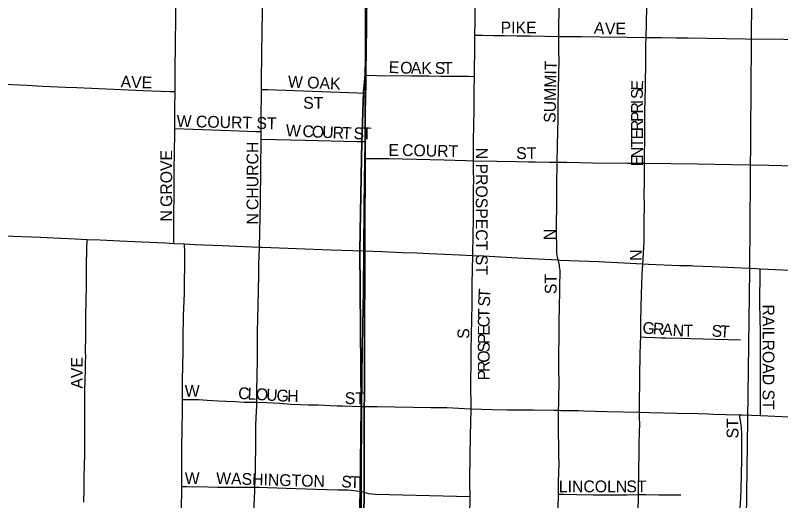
# Model space of a CAD drawing. Extents: x 1443599 to 1910620, y 1028088 to 1361369.
# Drawn here: x 1651111 to 1654352, y 1230439 to 1232496 of the extents above; entities that cross this region are included whole.
import ezdxf

# ---------------------------------------------------------------- set-up
doc = ezdxf.new("R2010")
doc.units = 0
for name, color, linetype in [('GM_X_City_Street', 7, 'Continuous'), ('GM_X_City_Street_Text', 7, 'Continuous'), ('GM_X_Rail_Line', 7, 'Continuous'), ('GM_X_Section', 7, 'Continuous'), ('GM_X_State_Route', 7, 'Continuous'), ('GM_X_Township', 7, 'Continuous')]:
    doc.layers.add(name, color=color, linetype=linetype)

msp = doc.modelspace()

# ---------------------------------------------------------------- linework, layer by layer
at = {"layer": 'GM_X_City_Street'}
for points in [[(1653056.9, 1232412.2), (1653057.6, 1232467.3), (1653057.7, 1232502.7), (1653057.8, 1232542.2), (1653057.8, 1232568.5), (1653058.3, 1232617.8), (1653059, 1232670.8), (1653059.9, 1232756.2)], [(1653412.9, 1232406.9), (1653413.1, 1232443.6), (1653413.1, 1232463.2), (1653413.3, 1232500.6), (1653413.8, 1232525.8), (1653414.5, 1232555.8), (1653415.2, 1232583.8), (1653415, 1232619.7), (1653414.9, 1232677.3), (1653415.2, 1232703.1), (1653415.3, 1232714.6), (1653415.6, 1232741.6)], [(1653782.1, 1232402.6), (1653783.4, 1232459.1), (1653784.5, 1232534.9), (1653784.9, 1232584.7), (1653785, 1232592.6), (1653785.1, 1232615.9), (1653785.7, 1232675.8), (1653785.9, 1232688.5), (1653786.2, 1232704.1), (1653786.3, 1232718.5), (1653786.6, 1232727.4)], [(1651787.3, 1232172.7), (1651787.8, 1232263.3), (1651789.5, 1232373), (1651791.3, 1232487.8), (1651794, 1232705.8)], [(1652153.2, 1232182.3), (1652153.4, 1232217.3), (1652155.4, 1232333.3), (1652157.6, 1232516.2), (1652158.9, 1232666.8), (1652159.2, 1232693.4)], [(1653055.1, 1232237.5), (1653055.7, 1232282.1), (1653056.2, 1232329.9), (1653056.9, 1232412.2)], [(1653056.9, 1232412.2), (1653089.6, 1232411.7), (1653135.4, 1232411), (1653182.6, 1232410.3), (1653236, 1232409.5), (1653291.4, 1232408.7), (1653352.6, 1232407.8), (1653412.9, 1232406.9)], [(1653405.1, 1231873.8), (1653407.4, 1231944.1), (1653408.3, 1232001.6), (1653409.3, 1232061.9), (1653410.2, 1232118.5), (1653411.3, 1232181.1), (1653412.4, 1232249), (1653413.3, 1232300.8), (1653413.1, 1232349.2), (1653413, 1232390.4), (1653412.9, 1232406.9)], [(1653412.9, 1232406.9), (1653424.7, 1232406.8), (1653506.9, 1232406.5), (1653587.3, 1232405.3), (1653701.2, 1232403.3), (1653782.1, 1232402.6)], [(1653775.6, 1231869.2), (1653775.7, 1231885.8), (1653775.7, 1231898.4), (1653775.7, 1231923.7), (1653776, 1231948.9), (1653776.6, 1231988.2), (1653776.4, 1231999.6), (1653776.4, 1232015.2), (1653776.5, 1232034), (1653777.2, 1232090.6), (1653778.1, 1232139.4), (1653778.8, 1232191.9), (1653780.5, 1232309.2), (1653781.3, 1232371.3), (1653782.1, 1232402.6)], [(1653782.1, 1232402.6), (1653798.2, 1232402.6), (1653813.9, 1232402.6), (1653829.5, 1232402.8), (1653846, 1232402.3), (1653911.1, 1232401.4), (1653960.3, 1232400.6), (1654203.6, 1232396.7), (1654365.3, 1232395.6), (1654462.9, 1232394.2), (1654611.1, 1232392), (1654662.8, 1232391.2)], [(1652596.7, 1232242.2), (1652641.7, 1232241.7), (1652790.3, 1232240), (1652821.7, 1232239.7), (1652861.9, 1232239.3), (1652912.3, 1232238.8), (1652953.9, 1232238.5), (1652999.1, 1232238.1), (1653031.2, 1232237.8), (1653055.1, 1232237.5)], [(1653050.6, 1231880), (1653050.9, 1231924.6), (1653051.3, 1231959.3), (1653052.9, 1232036.4), (1653054.1, 1232090.5), (1653054.5, 1232156), (1653054.3, 1232182.1), (1653055, 1232229.6), (1653055.1, 1232237.5)], [(1651041.8, 1232205.2), (1651065.1, 1232204.2), (1651161.1, 1232199.8), (1651225.4, 1232196), (1651323.1, 1232192.3), (1651371.7, 1232189.9), (1651651.6, 1232177.7), (1651728.3, 1232174.3), (1651764.6, 1232173.3), (1651787.3, 1232172.7)], [(1651786.3, 1232016.1), (1651786.9, 1232099.4), (1651787.3, 1232172.7)], [(1652151.9, 1232003.7), (1652152.2, 1232050), (1652153.2, 1232182.3)], [(1652153.2, 1232182.3), (1652179.4, 1232181.4), (1652559.6, 1232167.2), (1652595.8, 1232165.8)], [(1651782.2, 1231528.3), (1651782.4, 1231553.6), (1651784, 1231836.9), (1651786.2, 1231996.7), (1651786.3, 1232016.1)], [(1651786.3, 1232016.1), (1651824, 1232014.7), (1652022.5, 1232007.4), (1652128.1, 1232004.4), (1652151.9, 1232003.7)], [(1652151.5, 1231971.5), (1652151.9, 1232003.7)], [(1652145.3, 1231511.9), (1652148.9, 1231704.9), (1652150.8, 1231847.5), (1652151.5, 1231971.5)], [(1652151.5, 1231971.5), (1652337.9, 1231967.1), (1652556.6, 1231961.9), (1652592.1, 1231961)], [(1652591, 1231888.8), (1652630.1, 1231889.3), (1652655.9, 1231889.6), (1652692.7, 1231888.8), (1652750.9, 1231887.6), (1652926.3, 1231883.2), (1653018.3, 1231880.9), (1653050.6, 1231880)], [(1653047.9, 1231476.9), (1653048.4, 1231492.2), (1653050.2, 1231553.3), (1653050.5, 1231641.5), (1653051.3, 1231728.7), (1653051.6, 1231761.6), (1653051.9, 1231798.3), (1653050.9, 1231837.3), (1653050.6, 1231880)], [(1653050.6, 1231880), (1653150.1, 1231877.6), (1653233.8, 1231876.2), (1653284.2, 1231875.5), (1653312.8, 1231875.1), (1653372.7, 1231874.2), (1653405.1, 1231873.8)], [(1653410.1, 1231458.3), (1653406.2, 1231473.2), (1653404.8, 1231479.4), (1653404, 1231485.5), (1653403.3, 1231491.2), (1653403.3, 1231521.3), (1653403.2, 1231564.3), (1653403.1, 1231630.3), (1653403.5, 1231669), (1653403.8, 1231717.9), (1653404.4, 1231790.9), (1653405, 1231858), (1653405.1, 1231873.8)], [(1653405.1, 1231873.8), (1653445.7, 1231873.2), (1653555.6, 1231871.6), (1653703.4, 1231869.9), (1653775.6, 1231869.2)], [(1653767.6, 1231442), (1653773.6, 1231535.6), (1653774, 1231569.5), (1653774, 1231594.3), (1653774, 1231642.6), (1653774.7, 1231671.7), (1653775.2, 1231697.6), (1653774.8, 1231707.1), (1653774.4, 1231719.8), (1653774.2, 1231726.3), (1653774.2, 1231745.1), (1653774.8, 1231780.4), (1653775.5, 1231821.5), (1653775.6, 1231831), (1653775.6, 1231869.2)], [(1653775.6, 1231869.2), (1653999.9, 1231867.2), (1654144.9, 1231864.1), (1654302.1, 1231860.8), (1654465.4, 1231857.3), (1654534.1, 1231856.3), (1654564.7, 1231855.8)], [(1651401.5, 1230432.4), (1651402.8, 1230486.4), (1651402.8, 1230502.7), (1651402.6, 1230536.1), (1651404.2, 1230592.6), (1651404.6, 1230633.6), (1651404.8, 1230674.6), (1651405.1, 1230732.1), (1651404.9, 1230756.5), (1651405.5, 1230780.6), (1651405.2, 1230814.1), (1651405.9, 1230836.9), (1651405.2, 1230861), (1651405.7, 1230908), (1651406.8, 1230948.4), (1651408.2, 1230997.1), (1651408.1, 1231012.9), (1651408.5, 1231021.3), (1651408.9, 1231054), (1651408.1, 1231068.9), (1651408.1, 1231085.4), (1651409.6, 1231122.6), (1651410, 1231138.5), (1651409.8, 1231178.9), (1651409.1, 1231203.5), (1651409.4, 1231236), (1651411.3, 1231276.9), (1651411.1, 1231300.3), (1651412, 1231340.4), (1651412.4, 1231356.6), (1651412.3, 1231380.7), (1651412.6, 1231397), (1651413, 1231437.9), (1651414.3, 1231503.6), (1651415.1, 1231545.2)], [(1651818.8, 1230868.6), (1651819.4, 1230949.8), (1651822.2, 1231072), (1651822.2, 1231119.9), (1651822, 1231135.9), (1651822.2, 1231151.8), (1651822.5, 1231199.8), (1651823.1, 1231222.6), (1651824.4, 1231254), (1651826.9, 1231319.1), (1651826.9, 1231351), (1651826.9, 1231375.1), (1651828.8, 1231425.9), (1651828.2, 1231491.1), (1651827.8, 1231526.2)], [(1652133.6, 1230856.6), (1652133.6, 1230889.3), (1652133.6, 1230919.7), (1652134.4, 1230955.3), (1652135.3, 1230983.2), (1652136.1, 1231024), (1652136.4, 1231056.7), (1652136.1, 1231081.1), (1652135.9, 1231105.2), (1652136, 1231121.5), (1652136.4, 1231154.4), (1652137.8, 1231209.8), (1652140.5, 1231326), (1652142.3, 1231399.9), (1652142.3, 1231441), (1652145.3, 1231511.9)], [(1653041.1, 1230828.8), (1653040.5, 1230939.4), (1653040.8, 1231025), (1653041.3, 1231077.6), (1653044.8, 1231271.5), (1653045.3, 1231320.6), (1653045.8, 1231360), (1653047.9, 1231476.9)], [(1653411.5, 1230822.2), (1653412, 1230848.4), (1653412.9, 1230888.2), (1653413.8, 1230924.7), (1653413.4, 1230953.4), (1653413.1, 1230983), (1653412.7, 1231012), (1653413, 1231066.8), (1653413.4, 1231126.7), (1653413.7, 1231167.6), (1653414.4, 1231210.5), (1653415, 1231247.6), (1653415.7, 1231283.1), (1653416, 1231303.3), (1653416.6, 1231336.7), (1653417, 1231357.3), (1653417.9, 1231400.3), (1653417.7, 1231414.4), (1653417.1, 1231423), (1653415.9, 1231431.2), (1653414.8, 1231436.9), (1653413.4, 1231444.1), (1653410.1, 1231458.3)], [(1653759.5, 1231132.9), (1653759, 1231160.2), (1653760.3, 1231205.4), (1653761.2, 1231252.3), (1653762.4, 1231318.7), (1653763.3, 1231352.6), (1653765.4, 1231400.6), (1653767.6, 1231442)], [(1654266.3, 1230799.8), (1654266.1, 1230844.6), (1654266, 1230891.8), (1654266.6, 1231144.2), (1654265.3, 1231221.1), (1654263.9, 1231266.7), (1654264.5, 1231420.3)], [(1653754, 1230814.3), (1653753.5, 1230863.2), (1653754.8, 1230939.2), (1653755.6, 1230971.3), (1653757.4, 1231053.8), (1653758.6, 1231107.7), (1653759.5, 1231132.9)], [(1653759.5, 1231132.9), (1653778, 1231131.7), (1653818.8, 1231130.4), (1653845.3, 1231129.6), (1653865.3, 1231128.7), (1653933.5, 1231127.4), (1653971.7, 1231126.6), (1654075.5, 1231123.2), (1654128.9, 1231122.9), (1654181.9, 1231121)], [(1651815.8, 1230498.7), (1651815.7, 1230512.4), (1651815.8, 1230552.4), (1651815.6, 1230593), (1651816, 1230633.2), (1651816.6, 1230681.5), (1651817.4, 1230721.9), (1651819.1, 1230835.9), (1651818.8, 1230868.4), (1651818.8, 1230868.6)], [(1651818.8, 1230868.6), (1651839.6, 1230868.6), (1651852.7, 1230868.6), (1651885.9, 1230867.3), (1651923, 1230865.4), (1651970, 1230862.8), (1652003.2, 1230860.8), (1652041.6, 1230859.5), (1652080.3, 1230857.4), (1652104.9, 1230857), (1652133.6, 1230856.6)], [(1652125.8, 1230495.9), (1652126.8, 1230525.4), (1652127.7, 1230574), (1652128.5, 1230609.7), (1652129.4, 1230648.8), (1652129.7, 1230731.8), (1652129.5, 1230756.7), (1652131, 1230791.2), (1652131.9, 1230815.5), (1652133.6, 1230842.5), (1652133.6, 1230856.6)], [(1652133.6, 1230856.6), (1652175.8, 1230855.7), (1652229.2, 1230852.5), (1652278.1, 1230848.9), (1652318.7, 1230846.3), (1652350.9, 1230844.7), (1652393.4, 1230844.7), (1652472.5, 1230841.5), (1652497, 1230841.2), (1652537.5, 1230839.9), (1652578.5, 1230838.6)], [(1652578.5, 1230838.6), (1652643.7, 1230837.8), (1652717.2, 1230836.8), (1652795.3, 1230835.8), (1652870.8, 1230834.8), (1652938.5, 1230833.9), (1652989.5, 1230831.4), (1653041.1, 1230828.8)], [(1653036.3, 1230456.5), (1653035.8, 1230512.2), (1653036.1, 1230534.9), (1653037.5, 1230626.5), (1653038.6, 1230715.1), (1653039.3, 1230770.8), (1653041.1, 1230828.8)], [(1653041.1, 1230828.8), (1653129, 1230826.3), (1653194.1, 1230824.6), (1653245.3, 1230824.7), (1653305.3, 1230823.8), (1653390.9, 1230822.8), (1653411.5, 1230822.2)], [(1653410.8, 1230466.9), (1653411.1, 1230489.5), (1653411.6, 1230517.6), (1653412.2, 1230559.5), (1653413.8, 1230593.4), (1653412.2, 1230635.3), (1653412, 1230674.5), (1653411.7, 1230722.8), (1653411.4, 1230771.5), (1653411.2, 1230808.6), (1653411.5, 1230822.2)], [(1653411.5, 1230822.2), (1653420.4, 1230822), (1653462.8, 1230821.6), (1653495.4, 1230820.9), (1653518.4, 1230820.1), (1653616.8, 1230817.1), (1653754, 1230814.3)], [(1653749.9, 1230464.7), (1653750.3, 1230491.2), (1653750.7, 1230542.4), (1653751.5, 1230565.9), (1653751.5, 1230591.5), (1653752.4, 1230618), (1653753.3, 1230682.2), (1653754.1, 1230729.2), (1653754.9, 1230763.9), (1653754.5, 1230791.1), (1653754, 1230814.3)], [(1653754, 1230814.3), (1653796.9, 1230813.6), (1653914.1, 1230809.9), (1654004.2, 1230808.2), (1654045.7, 1230807.1), (1654067.3, 1230806.1), (1654119.5, 1230804.9), (1654177.5, 1230802.8)], [(1654153.7, 1229709.8), (1654154.4, 1229743.3), (1654157.3, 1229881.5), (1654163.3, 1230078.2), (1654169.8, 1230189.5), (1654170.3, 1230264.9), (1654171.2, 1230291.1), (1654176, 1230359.7), (1654181.8, 1230425), (1654184.6, 1230484), (1654187.3, 1230615.1), (1654187.6, 1230723.4), (1654185.7, 1230749.5), (1654181.2, 1230778.6), (1654177.5, 1230802.8)], [(1654177.5, 1230802.8), (1654189.9, 1230802.4), (1654266.3, 1230799.8)], [(1654266.3, 1230799.8), (1654389.4, 1230794.7), (1654482.8, 1230792.6), (1654566.8, 1230791)], [(1651813.2, 1230209.1), (1651812.9, 1230231), (1651812.2, 1230281.7), (1651812.5, 1230313.7), (1651813.5, 1230360.7), (1651814.3, 1230390.1), (1651814.5, 1230397), (1651815, 1230418.3), (1651816, 1230472.1), (1651815.8, 1230498.7)], [(1651815.8, 1230498.7), (1651837.3, 1230498.6), (1651862.1, 1230498.5), (1651885.2, 1230499.1), (1651925.9, 1230498.4), (1651967.6, 1230497.1), (1651998.8, 1230497.1), (1652035.3, 1230497.1), (1652084.2, 1230495.9), (1652125.8, 1230495.9)], [(1652120.5, 1230197.7), (1652121.7, 1230220), (1652121.7, 1230237), (1652122.4, 1230255.9), (1652122.3, 1230279.3), (1652121.7, 1230310.9), (1652122.5, 1230352.6), (1652122.5, 1230383.8), (1652123, 1230414.7), (1652124.3, 1230449.8), (1652125.1, 1230477.7), (1652125.8, 1230495.9)], [(1652125.8, 1230495.9), (1652144.8, 1230495.9), (1652178.7, 1230494.7), (1652300.4, 1230491.4), (1652382.5, 1230488.6), (1652477.8, 1230485.8), (1652503.4, 1230485.7), (1652520, 1230484.6), (1652533.3, 1230483.8), (1652576.2, 1230478.5)], [(1652576.2, 1230478.5), (1652606.8, 1230470.1), (1652622, 1230467.5), (1652636.6, 1230466.5), (1653036.3, 1230456.5)], [(1653023.8, 1229752.7), (1653024.7, 1229787.9), (1653027.1, 1229881.6), (1653027.3, 1229910.6), (1653027.6, 1229936.4), (1653027.9, 1229962.3), (1653028, 1230022.5), (1653027.9, 1230075.9), (1653031.6, 1230187.2), (1653032.9, 1230249.3), (1653035.1, 1230302.4), (1653035.7, 1230350.7), (1653035.9, 1230373.4), (1653036.3, 1230456.5)], [(1653408.9, 1230107.4), (1653409.2, 1230127.2), (1653409.3, 1230186.8), (1653409.4, 1230234), (1653409.5, 1230273.3), (1653409.7, 1230308.2), (1653409.9, 1230361.7), (1653410.1, 1230396.7), (1653410.2, 1230422.9), (1653410.6, 1230452.9), (1653410.8, 1230466.9)], [(1653410.8, 1230466.9), (1653433, 1230466.5), (1653488.6, 1230465.7), (1653557.5, 1230464.2), (1653649.3, 1230464.3), (1653701.9, 1230464.5), (1653749.9, 1230464.7)], [(1653745.4, 1230097.3), (1653745.7, 1230120.3), (1653746.5, 1230153.3), (1653746.5, 1230176.3), (1653746.1, 1230212.8), (1653746.7, 1230243.4), (1653747.1, 1230274.7), (1653747.5, 1230293.4), (1653748.8, 1230359.8), (1653748.8, 1230388.9), (1653748.8, 1230411.5), (1653749.4, 1230438.2), (1653749.9, 1230464.7)], [(1653749.9, 1230464.7), (1653780.7, 1230464.8), (1653836.3, 1230464.1), (1653862.1, 1230464.4), (1653872.1, 1230464.5), (1653883.7, 1230464.3), (1653905.9, 1230463.9), (1653929.4, 1230463.3)]]:
    msp.add_lwpolyline(points, dxfattribs=at)
at = {"layer": 'GM_X_Rail_Line'}
for points in [[(1654220.8, 1231418.9), (1654236.4, 1233539.3), (1654270.1, 1236074.2), (1654276.9, 1236772), (1654310.6, 1237189.9), (1654367.9, 1237550.6), (1654455.5, 1237924.8), (1654590.2, 1238406.8), (1654839.6, 1239121.4), (1655449.5, 1240557.4), (1657104, 1244484.4), (1658199.2, 1247090.1), (1659800.4, 1250891.3), (1661203.3, 1254236.1), (1663242.8, 1258965.7), (1665158.7, 1263448), (1667019, 1267880.8), (1668836, 1272196.2), (1670832.2, 1276882.5), (1673070.7, 1282163.3), (1674156.6, 1284774.9), (1679354.9, 1297108.6), (1680694.3, 1300303.8)], [(1653422.3, 1187382.1), (1653486.6, 1194668.7), (1653543.3, 1201447.8), (1653624.5, 1208390), (1653686.5, 1213883.3), (1653700.4, 1216254.3), (1653748.8, 1223261.5), (1653782.8, 1225132.4), (1653807.3, 1225844.8), (1653831.2, 1226150), (1653902.6, 1226760.6), (1654109.2, 1228858.3), (1654149, 1229281), (1654189.7, 1229712.5), (1654201, 1230000), (1654206.7, 1230284.6), (1654220.8, 1231414.3)], [(1654220.8, 1231414.3), (1654220.8, 1231418.9)]]:
    msp.add_lwpolyline(points, dxfattribs=at)
at = {"layer": 'GM_X_Section'}
for points in [[(1647351.7, 1235696.1), (1652601.3, 1235495), (1652604.1, 1235400.9), (1652586.1, 1230207.6), (1648582.3, 1230356), (1647258, 1230369.4)], [(1652604.1, 1235400.9), (1658278.7, 1235264.2), (1658343.9, 1230008.1), (1652586.7, 1230105.6), (1652586.1, 1230207.6)]]:
    msp.add_lwpolyline(points, close=True, dxfattribs=at)
at = {"layer": 'GM_X_State_Route'}
for points in [[(1652587.2, 1231496.5), (1652588, 1231687.9), (1652591, 1231888.8), (1652591.8, 1231942.3), (1652592.1, 1231961), (1652595.8, 1232165.8), (1652596.2, 1232188.3), (1652596.7, 1232242.2), (1652597.7, 1232360.6), (1652599, 1232434.4), (1652599.9, 1232491.8), (1652600.5, 1232553.7)], [(1651827.8, 1231526.2), (1651782.2, 1231528.3), (1651748.6, 1231529.9), (1651647.9, 1231534.5), (1651554.1, 1231538.8), (1651470.8, 1231542.7), (1651415.1, 1231545.2), (1651363.9, 1231547.6), (1651274.3, 1231551.7), (1651217, 1231554.5), (1651102.3, 1231559.3), (1651032.9, 1231562.2), (1650970.5, 1231564.8), (1650896.7, 1231567.9), (1650792.1, 1231572.3), (1650767.8, 1231573.2), (1650763.3, 1231573.4)], [(1652155.8, 1231511.6), (1652145.3, 1231511.9), (1651987.2, 1231519.4), (1651872.5, 1231524.1), (1651827.8, 1231526.2)], [(1652587.2, 1231496.5), (1652446.6, 1231501.4), (1652155.8, 1231511.6)], [(1652574.1, 1230174.5), (1652576.7, 1230424.3), (1652576.2, 1230478.5), (1652576.4, 1230580.3), (1652577.9, 1230777.6), (1652578.5, 1230838.6), (1652580.8, 1231081.5), (1652582.1, 1231180.1), (1652585.9, 1231331.9), (1652587.2, 1231496.5)], [(1653089.9, 1231474.9), (1653047.9, 1231476.9), (1652992.5, 1231480.2), (1652864.3, 1231485.4), (1652811, 1231487.5), (1652748.2, 1231490.1), (1652665.4, 1231493.4), (1652587.2, 1231496.5)], [(1653984.4, 1231433.4), (1653972.8, 1231433.9), (1653923.5, 1231435.1), (1653792.8, 1231440.5), (1653767.6, 1231442), (1653580.5, 1231450.8), (1653417.1, 1231457.6), (1653410.1, 1231458.3), (1653237.6, 1231467), (1653093.6, 1231474.8), (1653089.9, 1231474.9)], [(1654248.7, 1231421.2), (1654125.6, 1231428.1), (1654061.3, 1231430.5), (1653984.4, 1231433.4)], [(1655025.2, 1231381.6), (1654977.8, 1231383.7), (1654904.4, 1231387.1), (1654814.7, 1231392.2), (1654742.2, 1231396.3), (1654650.4, 1231401.4), (1654571.5, 1231405.9), (1654456.8, 1231411.7), (1654264.5, 1231420.3), (1654248.7, 1231421.2)]]:
    msp.add_lwpolyline(points, dxfattribs=at)
at = {"layer": 'GM_X_Township'}
for points in [[(1652538.1, 1228005.5), (1652540.7, 1228239.8), (1652546.5, 1228545.7), (1652548.9, 1228659.7), (1652550.1, 1228845), (1652553.7, 1229153.5), (1652558.2, 1229369.3), (1652563.6, 1229674.9), (1652564.7, 1229763.1), (1652563.9, 1230177.7), (1652571.5, 1230479.1), (1652574.8, 1230837.2), (1652569.3, 1231498.9), (1652577.2, 1231891.5), (1652578.8, 1231958.5), (1652586, 1232170.2), (1652591.7, 1232244.4), (1652600.2, 1232680.7)], [(1652600.2, 1232680.7), (1652591.7, 1232244.4), (1652586, 1232170.2), (1652578.8, 1231958.5), (1652577.2, 1231891.5), (1652569.3, 1231498.9), (1652574.8, 1230837.2), (1652571.5, 1230479.1), (1652563.9, 1230177.7), (1652564.7, 1229763.1), (1652563.6, 1229674.9), (1652558.2, 1229369.3), (1652553.7, 1229153.5), (1652550.1, 1228845), (1652548.9, 1228659.7), (1652546.5, 1228545.7), (1652540.7, 1228239.8), (1652538.1, 1228005.5)]]:
    msp.add_lwpolyline(points, dxfattribs=at)

# ---------------------------------------------------------------- texts
at = {"layer": 'GM_X_City_Street_Text'}
for s, rotation, p in [('PIKE', 0, (1653166, 1232419.5)), ('A', 355.2073, (1653559.7, 1232419.3)), ('V', 359.5311, (1653607.7, 1232415.5)), ('E', 359.9956, (1653652.1, 1232415.1)), ('E', 357.5401, (1652691.3, 1232252.3)), ('O', 357.7073, (1652739.8, 1232250.2)), ('SUMMIT', 88.9934, (1653398.6, 1232040.3)), ('A', 359.3396, (1652785.3, 1232248.4)), ('K', 359.9703, (1652829.9, 1232247.9)), ('S', 359.9956, (1652887.1, 1232247.9)), ('T', 359.9956, (1652922.3, 1232247.9)), ('AVE', 358.0261, (1651556, 1232190.7)), ('W OAK', 357.5647, (1652264.4, 1232190.7)), ('E', 88.1418, (1653768.4, 1232176.5)), ('S', 89.8634, (1653768.3, 1232141.7)), ('ST', 0, (1652330, 1232100.3)), ('I', 89.9563, (1653768.3, 1232119.7)), ('R', 89.994, (1653768.3, 1232080.1)), ('W COURT ST', 358.6013, (1651793.5, 1232023.5)), ('P', 89.9707, (1653768.3, 1232044.9)), ('R', 89.9757, (1653768.3, 1232005.3)), ('W', 357.4776, (1652255.7, 1231983.9)), ('C', 357.4735, (1652326, 1231980.9)), ('O', 357.4933, (1652365.6, 1231979.1)), ('U', 357.4639, (1652409.6, 1231977.2)), ('R', 357.5104, (1652453.6, 1231975.2)), ('T', 357.4855, (1652493.1, 1231973.5)), ('S', 358.9781, (1652542.9, 1231971.4)), ('T', 359.9707, (1652579.1, 1231970.8)), ('E', 89.9821, (1653768.3, 1231970.1)), ('CHURCH', 90, (1652140.2, 1231670.9)), ('E', 0, (1652690.8, 1231900.3)), ('COURT', 358.7818, (1652748.2, 1231900.3)), ('T', 89.9727, (1653768.2, 1231934.9)), ('GROVE', 90, (1651775, 1231684.1)), ('N PROSPECT ST', 270, (1653061, 1231934.9)), ('ST', 0, (1653232, 1231887.1)), ('N', 89.9928, (1653768.2, 1231890.9)), ('E', 89.9727, (1653768.2, 1231855.7)), ('N', 90, (1651775, 1231622.5)), ('N', 90, (1652140.2, 1231609.3)), ('N', 90, (1653398.6, 1231543.3)), ('N', 90, (1653763.8, 1231455.3)), ('ST', 90, (1653403, 1231314.5)), ('T', 86.5004, (1653121.5, 1231296)), ('S', 87.9507, (1653120.3, 1231261.2)), ('RAILROAD ST', 270, (1654275.4, 1231270.5)), ('T', 89.235, (1653119.6, 1231213.1)), ('C', 89.8543, (1653119.5, 1231173.7)), ('G', 355.5359, (1653765.2, 1231147.9)), ('S', 90, (1653033.4, 1231125.3)), ('E', 90, (1653119.5, 1231138.5)), ('R', 355.5268, (1653809, 1231144.5)), ('A', 355.5448, (1653848.5, 1231141.4)), ('N', 356.4798, (1653893.3, 1231137.9)), ('T', 359.4427, (1653940, 1231135.1)), ('S', 357.4582, (1654058.6, 1231134.7)), ('T', 355.5154, (1654093.4, 1231133.2)), ('P', 90, (1653119.5, 1231103.3)), ('S', 90, (1653119.5, 1231068.1)), ('O', 90, (1653119.5, 1231024.1)), ('AVE', 90, (1651396.6, 1230914.1)), ('R', 90, (1653119.5, 1230984.5)), ('P', 90, (1653119.5, 1230949.3)), ('W', 0, (1651828.4, 1230879.5)), ('C', 356.6464, (1652053.4, 1230870.7)), ('L', 356.6588, (1652092.9, 1230868.4)), ('O', 356.6541, (1652128.1, 1230866.4)), ('U', 356.6541, (1652172, 1230863.8)), ('G', 356.6599, (1652215.9, 1230861.2)), ('H', 358.6979, (1652261.8, 1230858.6)), ('ST', 0, (1652506, 1230848.7)), ('ST', 90, (1654173, 1230702.9)), ('W', 0, (1651828.4, 1230509.9)), ('WASHINGTON', 358.3321, (1651960.8, 1230509.9)), ('S', 355.0752, (1652489.5, 1230496.7)), ('T', 358.2981, (1652527.7, 1230493.5)), ('LINCOLN', 0, (1653412.4, 1230474.7)), ('ST', 0, (1653698.4, 1230474.7))]:
    msp.add_text(s, height=50, rotation=rotation, dxfattribs=at).set_placement(p)

doc.saveas('drawing.dxf')
